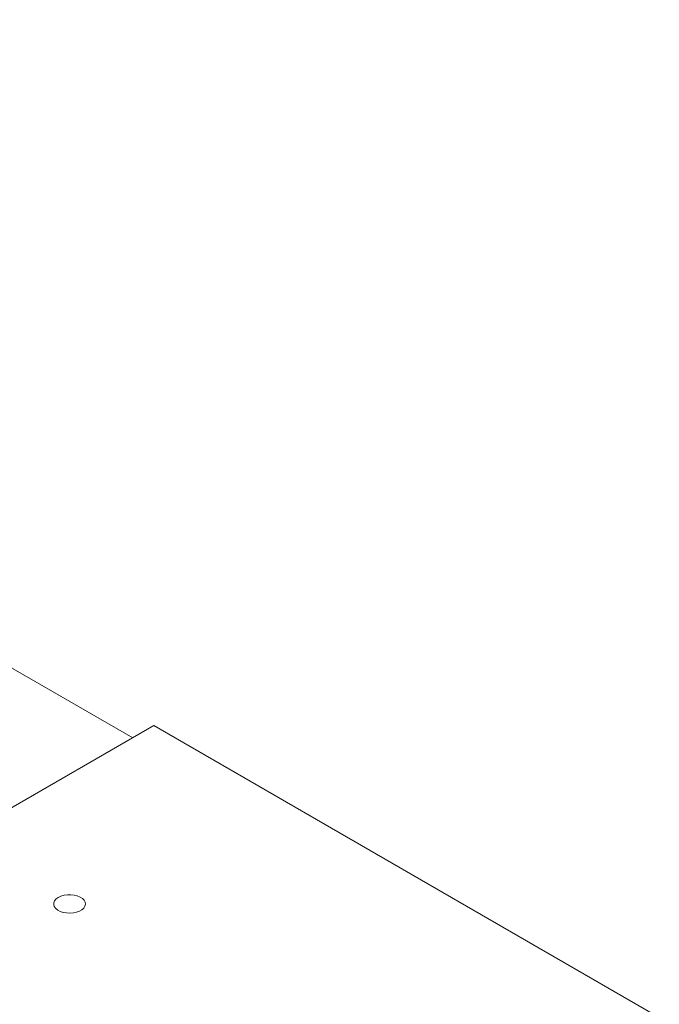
# Model space of a CAD drawing. Header units: millimetres. Extents: x 525 to 29324, y 175 to 20618.
# Tile 556 of 588: x 26317 to 26639, y 15978 to 16474. Entities that reach past the tile are written whole.
import ezdxf

# ---------------------------------------------------------------- set-up
doc = ezdxf.new("R2010")
doc.units = ezdxf.units.MM
doc.linetypes.add('SLD-Continua', pattern=[0])

msp = doc.modelspace()

# ---------------------------------------------------------------- linework, layer by layer
at = {"color": 7, "linetype": 'SLD-Continua', "lineweight": 18, "ltscale": 35}
for p, q in [((26373.78, 16112.09), (24340.86, 17285.38)), ((26373.78, 16112.09), (24340.86, 17285.38)), ((26373.78, 16112.09), (24340.86, 17285.38)), ((26373.78, 16112.09), (24340.86, 17285.38)), ((26373.78, 16112.09), (24340.86, 17285.38)), ((26384.4, 16118.22), (25974.28, 15881.52)), ((26384.4, 16118.22), (25974.28, 15881.52)), ((26384.4, 16118.22), (25974.28, 15881.52)), ((26384.4, 16118.22), (25974.28, 15881.52)), ((26384.4, 16118.22), (25974.28, 15881.52)), ((26384.4, 16118.22), (25974.28, 15881.52)), ((26384.4, 16118.22), (25974.28, 15881.52)), ((26384.4, 16118.22), (25974.28, 15881.52)), ((26384.4, 16118.22), (25974.28, 15881.52)), ((26638.96, 15971.3), (26384.4, 16118.22)), ((26638.96, 15971.3), (26384.4, 16118.22)), ((26638.96, 15971.3), (26384.4, 16118.22)), ((26638.96, 15971.3), (26384.4, 16118.22)), ((26638.96, 15971.3), (26384.4, 16118.22)), ((26638.96, 15971.3), (26384.4, 16118.22)), ((26638.96, 15971.3), (26384.4, 16118.22)), ((26638.96, 15971.3), (26384.4, 16118.22)), ((26638.96, 15971.3), (26384.4, 16118.22))]:
    msp.add_line(p, q, dxfattribs=at)
at = {"color": 7, "linetype": 'SLD-Continua', "lineweight": 18, "ltscale": 35, "flags": 128}
msp.add_lwpolyline([(26336.31, 16031.7), (26335.23, 16030.92), (26334.46, 16030.03), (26334.04, 16029.06), (26334, 16028.06), (26334.32, 16027.08), (26335.01, 16026.16), (26336.02, 16025.35), (26337.3, 16024.68), (26338.81, 16024.19), (26340.46, 16023.9), (26342.19, 16023.82), (26343.9, 16023.95), (26345.53, 16024.3), (26346.98, 16024.84), (26348.21, 16025.54), (26349.14, 16026.38), (26349.73, 16027.32), (26349.97, 16028.31), (26349.83, 16029.31), (26349.32, 16030.26), (26348.47, 16031.13), (26347.31, 16031.87), (26345.91, 16032.45), (26344.32, 16032.85), (26342.62, 16033.04), (26340.89, 16033.01), (26339.21, 16032.77), (26337.66, 16032.33), (26336.31, 16031.7)], dxfattribs=at)
msp.add_lwpolyline([(26336.31, 16031.7), (26335.23, 16030.92), (26334.46, 16030.03), (26334.04, 16029.06), (26334, 16028.06), (26334.32, 16027.08), (26335.01, 16026.16), (26336.02, 16025.35), (26337.3, 16024.68), (26338.81, 16024.19), (26340.46, 16023.9), (26342.19, 16023.82), (26343.9, 16023.95), (26345.53, 16024.3), (26346.98, 16024.84), (26348.21, 16025.54), (26349.14, 16026.38), (26349.73, 16027.32), (26349.97, 16028.31), (26349.83, 16029.31), (26349.32, 16030.26), (26348.47, 16031.13), (26347.31, 16031.87), (26345.91, 16032.45), (26344.32, 16032.85), (26342.62, 16033.04), (26340.89, 16033.01), (26339.21, 16032.77), (26337.66, 16032.33), (26336.31, 16031.7)], dxfattribs=at)
msp.add_lwpolyline([(26336.31, 16031.7), (26335.23, 16030.92), (26334.46, 16030.03), (26334.04, 16029.06), (26334, 16028.06), (26334.32, 16027.08), (26335.01, 16026.16), (26336.02, 16025.35), (26337.3, 16024.68), (26338.81, 16024.19), (26340.46, 16023.9), (26342.19, 16023.82), (26343.9, 16023.95), (26345.53, 16024.3), (26346.98, 16024.84), (26348.21, 16025.54), (26349.14, 16026.38), (26349.73, 16027.32), (26349.97, 16028.31), (26349.83, 16029.31), (26349.32, 16030.26), (26348.47, 16031.13), (26347.31, 16031.87), (26345.91, 16032.45), (26344.32, 16032.85), (26342.62, 16033.04), (26340.89, 16033.01), (26339.21, 16032.77), (26337.66, 16032.33), (26336.31, 16031.7)], dxfattribs=at)
msp.add_lwpolyline([(26336.31, 16031.7), (26335.23, 16030.92), (26334.46, 16030.03), (26334.04, 16029.06), (26334, 16028.06), (26334.32, 16027.08), (26335.01, 16026.16), (26336.02, 16025.35), (26337.3, 16024.68), (26338.81, 16024.19), (26340.46, 16023.9), (26342.19, 16023.82), (26343.9, 16023.95), (26345.53, 16024.3), (26346.98, 16024.84), (26348.21, 16025.54), (26349.14, 16026.38), (26349.73, 16027.32), (26349.97, 16028.31), (26349.83, 16029.31), (26349.32, 16030.26), (26348.47, 16031.13), (26347.31, 16031.87), (26345.91, 16032.45), (26344.32, 16032.85), (26342.62, 16033.04), (26340.89, 16033.01), (26339.21, 16032.77), (26337.66, 16032.33), (26336.31, 16031.7)], dxfattribs=at)
msp.add_lwpolyline([(26336.31, 16031.7), (26335.23, 16030.92), (26334.46, 16030.03), (26334.04, 16029.06), (26334, 16028.06), (26334.32, 16027.08), (26335.01, 16026.16), (26336.02, 16025.35), (26337.3, 16024.68), (26338.81, 16024.19), (26340.46, 16023.9), (26342.19, 16023.82), (26343.9, 16023.95), (26345.53, 16024.3), (26346.98, 16024.84), (26348.21, 16025.54), (26349.14, 16026.38), (26349.73, 16027.32), (26349.97, 16028.31), (26349.83, 16029.31), (26349.32, 16030.26), (26348.47, 16031.13), (26347.31, 16031.87), (26345.91, 16032.45), (26344.32, 16032.85), (26342.62, 16033.04), (26340.89, 16033.01), (26339.21, 16032.77), (26337.66, 16032.33), (26336.31, 16031.7)], dxfattribs=at)
msp.add_lwpolyline([(26336.31, 16031.7), (26335.23, 16030.92), (26334.46, 16030.03), (26334.04, 16029.06), (26334, 16028.06), (26334.32, 16027.08), (26335.01, 16026.16), (26336.02, 16025.35), (26337.3, 16024.68), (26338.81, 16024.19), (26340.46, 16023.9), (26342.19, 16023.82), (26343.9, 16023.95), (26345.53, 16024.3), (26346.98, 16024.84), (26348.21, 16025.54), (26349.14, 16026.38), (26349.73, 16027.32), (26349.97, 16028.31), (26349.83, 16029.31), (26349.32, 16030.26), (26348.47, 16031.13), (26347.31, 16031.87), (26345.91, 16032.45), (26344.32, 16032.85), (26342.62, 16033.04), (26340.89, 16033.01), (26339.21, 16032.77), (26337.66, 16032.33), (26336.31, 16031.7)], dxfattribs=at)
msp.add_lwpolyline([(26336.31, 16031.7), (26335.23, 16030.92), (26334.46, 16030.03), (26334.04, 16029.06), (26334, 16028.06), (26334.32, 16027.08), (26335.01, 16026.16), (26336.02, 16025.35), (26337.3, 16024.68), (26338.81, 16024.19), (26340.46, 16023.9), (26342.19, 16023.82), (26343.9, 16023.95), (26345.53, 16024.3), (26346.98, 16024.84), (26348.21, 16025.54), (26349.14, 16026.38), (26349.73, 16027.32), (26349.97, 16028.31), (26349.83, 16029.31), (26349.32, 16030.26), (26348.47, 16031.13), (26347.31, 16031.87), (26345.91, 16032.45), (26344.32, 16032.85), (26342.62, 16033.04), (26340.89, 16033.01), (26339.21, 16032.77), (26337.66, 16032.33), (26336.31, 16031.7)], dxfattribs=at)
msp.add_lwpolyline([(26336.31, 16031.7), (26335.23, 16030.92), (26334.46, 16030.03), (26334.04, 16029.06), (26334, 16028.06), (26334.32, 16027.08), (26335.01, 16026.16), (26336.02, 16025.35), (26337.3, 16024.68), (26338.81, 16024.19), (26340.46, 16023.9), (26342.19, 16023.82), (26343.9, 16023.95), (26345.53, 16024.3), (26346.98, 16024.84), (26348.21, 16025.54), (26349.14, 16026.38), (26349.73, 16027.32), (26349.97, 16028.31), (26349.83, 16029.31), (26349.32, 16030.26), (26348.47, 16031.13), (26347.31, 16031.87), (26345.91, 16032.45), (26344.32, 16032.85), (26342.62, 16033.04), (26340.89, 16033.01), (26339.21, 16032.77), (26337.66, 16032.33), (26336.31, 16031.7)], dxfattribs=at)
msp.add_lwpolyline([(26336.31, 16031.7), (26335.23, 16030.92), (26334.46, 16030.03), (26334.04, 16029.06), (26334, 16028.06), (26334.32, 16027.08), (26335.01, 16026.16), (26336.02, 16025.35), (26337.3, 16024.68), (26338.81, 16024.19), (26340.46, 16023.9), (26342.19, 16023.82), (26343.9, 16023.95), (26345.53, 16024.3), (26346.98, 16024.84), (26348.21, 16025.54), (26349.14, 16026.38), (26349.73, 16027.32), (26349.97, 16028.31), (26349.83, 16029.31), (26349.32, 16030.26), (26348.47, 16031.13), (26347.31, 16031.87), (26345.91, 16032.45), (26344.32, 16032.85), (26342.62, 16033.04), (26340.89, 16033.01), (26339.21, 16032.77), (26337.66, 16032.33), (26336.31, 16031.7)], dxfattribs=at)

doc.saveas('drawing.dxf')
